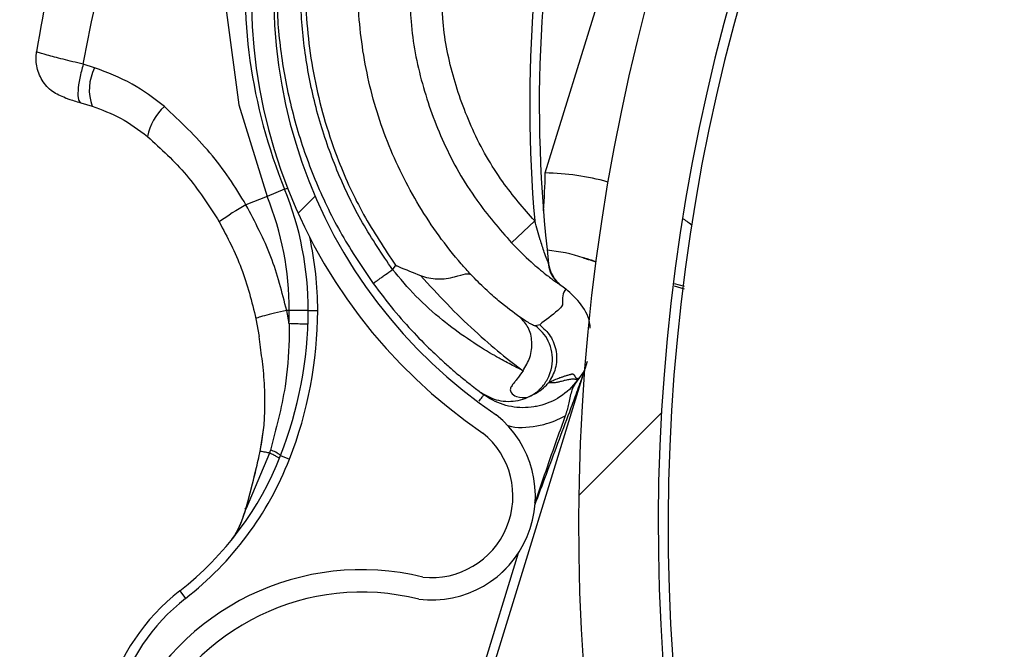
# Model space of a CAD drawing. Header units: inches. Extents: x 170 to 284, y 215 to 248.
# Tile 310 of 656: x 186.174 to 186.2799, y 244.3204 to 244.388. Entities that reach past the tile are written whole.
import ezdxf

# ---------------------------------------------------------------- set-up
doc = ezdxf.new("R2010")
doc.units = ezdxf.units.IN
doc.header["$LTSCALE"] = 0.25
doc.header["$MEASUREMENT"] = 0
doc.layers.add('ANNOTATIONS', color=1, linetype='Continuous')
doc.layers.add('LH BENCH MOUNT', color=7, linetype='Continuous')
doc.styles.add('ARIAL', font='arial.ttf', dxfattribs={"height": 0.09375})
doc.dimstyles.new('STANDARD$0', dxfattribs={"dimtxt": 0.09375, "dimasz": 0.09375, "dimexe": 0.03125, "dimexo": 0.046875, "dimgap": 0.09, "dimtad": 0, "dimtih": 1, "dimtoh": 1, "dimdec": 4, "dimzin": 0, "dimdsep": 46, "dimtxsty": 'ARIAL', "dimcen": 0.09, "dimadec": 0, "dimazin": 0, "dimtfac": 1, "dimtdec": 4, "dimtofl": 0, "dimtmove": 0, "dimatfit": 1, "dimfxl": 1, "dimtolj": 1, "dimtzin": 0, "dimarcsym": 0})
pattern_1 = [(45, (176.0930244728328, 238.0091787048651), (-0.03026527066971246, 0.03026527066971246), [])]

# ---------------------------------------------------------------- blocks, each defined once
blk = doc.blocks.new('*D112')
at = {"layer": 'ANNOTATIONS', "color": 0, "lineweight": -2, "transparency": 16777216}
for p, q in [((185.9644948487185, 245.1675370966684), (185.9644948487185, 245.9014140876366)), ((187.1992356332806, 244.1734105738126), (187.1992356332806, 245.9014140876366)), ((186.0582448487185, 245.8701640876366), (186.271591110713, 245.8701640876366)), ((187.1054856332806, 245.8701640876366), (186.892139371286, 245.8701640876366))]:
    blk.add_line(p, q, dxfattribs=at)
at = {"layer": 'ANNOTATIONS', "color": 0, "transparency": 16777216}
for points in [[(186.0582448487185, 245.8857890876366), (186.0582448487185, 245.8545390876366), (185.9644948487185, 245.8701640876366)], [(187.1054856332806, 245.8857890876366), (187.1054856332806, 245.8545390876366), (187.1992356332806, 245.8701640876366)]]:
    blk.add_solid(points, dxfattribs=at)
at = {"layer": 'defpoints', "color": 0, "transparency": 16777216}
for p in [(187.1992356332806, 245.8701640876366), (185.9644948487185, 245.1206620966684), (187.1992356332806, 244.1265355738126)]:
    blk.add_point(p, dxfattribs=at)
at = {"layer": 'ANNOTATIONS', "color": 0, "transparency": 16777216, "insert": (186.5818652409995, 245.8701640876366), "char_height": 0.09375, "attachment_point": 5, "style": 'ARIAL'}
blk.add_mtext('\\A1;DIM "A"', dxfattribs=at)

msp = doc.modelspace()

# ---------------------------------------------------------------- hatches: boundary and pattern name
at = {"layer": 'LH BENCH MOUNT'}
h = msp.add_hatch(dxfattribs=at)
h.set_pattern_fill('ANSI31', color=256, scale=0.34241245, angle=2.8e-322, style=0)
h.set_pattern_definition([(45, (176.1263761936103, 238.0091787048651), (-0.03026527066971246, 0.03026527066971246), [])])
edge = h.paths.add_edge_path(flags=0)
edge.add_arc((186.41301658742, 243.9014011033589), 0.021400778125, 89.9999999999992, 390.52248781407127, ccw=False)
edge.add_line((186.41301658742, 243.9228018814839), (186.485779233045, 243.9228018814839))
edge.add_arc((186.485779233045, 244.3336968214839), 0.4108949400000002, 270, 450.0000000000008)
edge.add_line((186.485779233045, 244.7445917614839), (186.00212164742, 244.7445917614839))
edge.add_arc((186.00212164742, 244.7488719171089), 0.004280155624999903, 180.0000000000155, 269.9999999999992, ccw=False)
edge.add_line((185.997841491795, 244.7488719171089), (185.997841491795, 244.7916734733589))
edge.add_arc((186.00212164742, 244.7916734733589), 0.004280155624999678, 360, 540, ccw=False)
edge.add_line((186.006401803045, 244.7916734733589), (186.006401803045, 244.7488719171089))
edge.add_line((186.006401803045, 244.7488719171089), (186.003169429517, 244.7488719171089))
edge.add_line((186.003169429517, 244.7488719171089), (186.003169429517, 244.7916734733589))
edge.add_arc((186.00212164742, 244.7916734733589), 0.001047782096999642, 360, 540.0000000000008)
edge.add_line((186.001073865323, 244.7916734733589), (186.001073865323, 244.7488719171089))
edge.add_arc((186.00212164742, 244.7488719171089), 0.001047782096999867, 180, 270)
edge.add_line((186.00212164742, 244.7478241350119), (186.485779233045, 244.7478241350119))
edge.add_arc((186.485779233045, 244.3336968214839), 0.4141273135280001, 269.9999999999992, 450, ccw=False)
edge.add_line((186.485779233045, 243.9195695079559), (186.41301658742, 243.9195695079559))
edge.add_arc((186.41301658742, 243.9014011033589), 0.018168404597, 450.0000000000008, 750.5224878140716)
edge.add_arc((186.4277648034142, 243.9100962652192), 0.001047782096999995, 390.5224878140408, 495.0000000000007)
edge.add_line((186.4270239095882, 243.9108371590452), (186.4183287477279, 243.9021419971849))
edge.add_line((186.4183287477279, 243.9021419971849), (186.4160431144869, 243.9044276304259))
edge.add_line((186.4160431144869, 243.9044276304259), (186.4247382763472, 243.9131227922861))
edge.add_arc((186.4277648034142, 243.9100962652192), 0.004280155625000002, 390.522487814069, 495.0000000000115, ccw=False)
h = msp.add_hatch(dxfattribs=at)
h.set_pattern_fill('ANSI31', color=256, scale=0.34241245, style=0)
h.set_pattern_definition(pattern_1)
edge = h.paths.add_edge_path(flags=0)
edge.add_line((186.4524275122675, 244.7403116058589), (186.1100150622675, 244.7403116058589))
edge.add_line((186.1100150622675, 244.7403116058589), (186.1100150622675, 244.7445917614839))
edge.add_line((186.1100150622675, 244.7445917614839), (186.4524275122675, 244.7445917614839))
edge.add_arc((186.4524275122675, 244.3336968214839), 0.4108949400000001, 269.9999999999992, 450, ccw=False)
edge.add_line((186.4524275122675, 243.9228018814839), (186.3796648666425, 243.9228018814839))
edge.add_line((186.3796648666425, 243.9228018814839), (186.3796648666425, 243.9270820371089))
edge.add_line((186.3796648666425, 243.9270820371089), (186.4524275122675, 243.9270820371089))
edge.add_arc((186.4524275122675, 244.3336968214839), 0.406614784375, 270, 450.0000000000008)
h = msp.add_hatch(dxfattribs=at)
h.set_pattern_fill('ANSI32', color=256, scale=0.34241245, angle=2.8e-322, style=0)
h.set_pattern_definition([(45, (176.0930244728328, 238.0091787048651), (-0.09079581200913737, 0.09079581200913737), []), (45, (176.1535550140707, 238.0091787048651), (-0.09079581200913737, 0.09079581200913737), [])])
edge = h.paths.add_edge_path(flags=0)
edge.add_arc((186.4524275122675, 244.3336968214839), 0.2182879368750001, 180, 540, ccw=False)
edge = h.paths.add_edge_path(flags=0)
edge.add_arc((186.4524275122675, 244.3336968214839), 0.2097276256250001, 180, 540, ccw=False)
h = msp.add_hatch(dxfattribs=at)
h.set_pattern_fill('ANSI31', color=256, scale=0.34241245, angle=2.8e-322, style=0)
h.set_pattern_definition(pattern_1)
edge = h.paths.add_edge_path(flags=0)
edge.add_arc((186.2041794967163, 244.3121942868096), 0.001712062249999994, 432.8696093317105, 455.0800296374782)
edge.add_line((186.20402789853, 244.31389962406), (186.2038141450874, 244.3163041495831))
edge.add_arc((186.2041794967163, 244.3121942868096), 0.004126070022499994, 432.8696093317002, 455.08002963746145, ccw=False)
edge.add_arc((186.2015572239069, 244.3036865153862), 0.01302879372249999, 384.3457767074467, 432.8696093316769, ccw=False)
edge.add_arc((186.196571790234, 244.3019266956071), 0.01830194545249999, 342.8696093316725, 382.9309823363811, ccw=False)
edge.add_arc((186.2028217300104, 244.3000003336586), 0.01176186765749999, 275.0104670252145, 342.86960933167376, ccw=False)
edge.add_arc((186.2015874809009, 244.3037846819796), 0.01566536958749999, 218.1266773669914, 278.30040914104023, ccw=False)
edge.add_arc((186.2089842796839, 244.3099967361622), 0.02532140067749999, 195.7238575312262, 218.8505426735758, ccw=False)
edge.add_arc((186.1993204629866, 244.3063107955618), 0.01504902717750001, 155.0253276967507, 192.1842589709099, ccw=False)
edge.add_arc((186.2108052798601, 244.3013735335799), 0.02754708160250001, 436.1781124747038, 515.802183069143, ccw=False)
edge.add_arc((186.2183269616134, 244.336820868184), 0.008748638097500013, 263.8282282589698, 410.8110415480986)
edge.add_arc((186.2556716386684, 244.3905583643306), 0.05672062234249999, 162.4402450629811, 235.8795090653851, ccw=False)
edge.add_arc((186.4073322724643, 244.3450674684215), 0.2150521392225, 506.2956368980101, 523.0756629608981, ccw=False)
edge.add_arc((186.2518501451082, 244.4475606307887), 0.02884824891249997, 448.028452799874, 504.2833661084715, ccw=False)
edge.add_arc((186.2513591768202, 244.5047904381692), 0.0284373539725, 272.9902032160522, 326.5886769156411)
edge.add_arc((186.2623995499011, 244.4970162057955), 0.01494630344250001, 328.1610501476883, 383.4168014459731)
edge.add_arc((186.2585927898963, 244.4962904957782), 0.0187470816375, 380.8274838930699, 414.3092253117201)
edge.add_arc((186.262141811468, 244.5002487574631), 0.0134739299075, 416.7471667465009, 455.1432550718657)
edge.add_arc((186.2617552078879, 244.5077132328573), 0.006011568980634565, 457.8521419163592, 478.5871829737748)
edge.add_arc((186.2689755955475, 244.4978916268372), 0.01816498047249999, 483.768869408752, 522.869609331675)
edge.add_arc((186.2620712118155, 244.5000197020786), 0.01094007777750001, 522.8696093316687, 612.8696093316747)
edge.add_arc((186.2593985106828, 244.4913483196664), 0.001866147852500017, 252.8696093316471, 268.5118557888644)
edge.add_line((186.2593500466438, 244.4894828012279), (186.2592873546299, 244.4870696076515))
edge.add_arc((186.2593985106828, 244.4913483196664), 0.004280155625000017, 252.8696093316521, 268.51185578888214, ccw=False)
edge.add_arc((186.2620712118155, 244.5000197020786), 0.01335408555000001, 162.8696093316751, 252.86960933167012, ccw=False)
edge.add_arc((186.2689755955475, 244.4978916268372), 0.020578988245, 483.4809676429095, 522.8696093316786, ccw=False)
edge.add_arc((186.2617552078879, 244.5077132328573), 0.008425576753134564, 457.44727651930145, 479.3693202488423, ccw=False)
edge.add_arc((186.262141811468, 244.5002487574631), 0.01588793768, 416.55991158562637, 455.3401900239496, ccw=False)
edge.add_arc((186.2585927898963, 244.4962904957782), 0.02116108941, 380.97414010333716, 414.44678106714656, ccw=False)
edge.add_arc((186.2623995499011, 244.4970162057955), 0.01736031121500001, 328.0498574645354, 383.2354626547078, ccw=False)
edge.add_arc((186.2513591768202, 244.5047904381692), 0.030851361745, 272.78776661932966, 326.6491469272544, ccw=False)
edge.add_arc((186.2518501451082, 244.4475606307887), 0.02643424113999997, 447.8113188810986, 504.1932224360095)
edge.add_arc((186.4073322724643, 244.3450674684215), 0.21263813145, 506.3072777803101, 523.0792988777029)
edge.add_arc((186.2556716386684, 244.3905583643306), 0.05430661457, 522.426235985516, 595.9841441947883)
edge.add_arc((186.2183269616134, 244.336820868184), 0.01116264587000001, 262.93064822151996, 411.39869652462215, ccw=False)
edge.add_arc((186.2108052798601, 244.3013735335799), 0.02513307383, 435.8410095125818, 515.8402671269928)
edge.add_arc((186.1993204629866, 244.3063107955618), 0.01263501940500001, 514.9526566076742, 551.8523061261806)
edge.add_arc((186.2089842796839, 244.3099967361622), 0.022907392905, 195.9139156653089, 218.8893245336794)
edge.add_arc((186.2015874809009, 244.3037846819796), 0.01325136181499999, 218.0618497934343, 278.6048591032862)
edge.add_arc((186.2028217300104, 244.3000003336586), 0.009347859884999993, 274.5921334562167, 342.8696093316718)
edge.add_arc((186.196571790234, 244.3019266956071), 0.01588793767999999, 342.8696093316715, 382.8217882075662)
edge.add_arc((186.2015572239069, 244.3036865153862), 0.01061478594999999, 384.5041106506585, 432.869609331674)

# ---------------------------------------------------------------- linework, layer by layer
for p, q in [((186.230551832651, 244.3715418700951), (186.2498213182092, 244.434060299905)), ((186.1820896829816, 244.3828385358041), (186.1808595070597, 244.3832249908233)), ((186.1806010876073, 244.3790875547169), (186.1818260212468, 244.3787100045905)), ((186.2025277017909, 244.3697970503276), (186.2006446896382, 244.3690293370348)), ((186.2025277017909, 244.3697970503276), (186.2028376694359, 244.3699234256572)), ((186.2006446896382, 244.3690293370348), (186.1983752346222, 244.3681040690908)), ((186.2294152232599, 244.3663852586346), (186.2269291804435, 244.3640335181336)), ((186.2144574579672, 244.361626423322), (186.2141273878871, 244.3611748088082)), ((186.2455362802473, 244.3593302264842), (186.244435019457, 244.3596297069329)), ((186.2321167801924, 244.3595633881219), (186.2324735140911, 244.3592996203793)), ((186.2324735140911, 244.3592996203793), (186.2327543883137, 244.3590835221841)), ((186.2444154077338, 244.3594158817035), (186.2454998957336, 244.3590819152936)), ((186.202999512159, 244.3553567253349), (186.2027502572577, 244.3567684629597)), ((186.2030280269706, 244.3567675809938), (186.2027502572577, 244.3567684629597)), ((186.20506151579, 244.3567611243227), (186.2030280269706, 244.3567675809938)), ((186.20506151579, 244.3567611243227), (186.2060887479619, 244.3567578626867)), ((186.1994506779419, 244.3558757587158), (186.199781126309, 244.3539898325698)), ((186.2299530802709, 244.3552417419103), (186.2295074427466, 244.3551048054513)), ((186.1998925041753, 244.3531286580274), (186.1997815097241, 244.3539898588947)), ((186.234830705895, 244.3504953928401), (186.235086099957, 244.351331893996)), ((186.2198257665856, 244.30181296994), (186.2346676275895, 244.3499662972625)), ((186.2341818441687, 244.3495090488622), (186.2340075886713, 244.3492706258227)), ((186.2235325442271, 244.3480250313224), (186.2236745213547, 244.3479192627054)), ((186.2237414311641, 244.3478699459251), (186.2239552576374, 244.3477124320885)), ((186.2002734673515, 244.3441915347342), (186.1998624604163, 244.3416194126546)), ((186.2009017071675, 244.3414496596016), (186.1983853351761, 244.3354925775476)), ((186.1998577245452, 244.34146149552), (186.199893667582, 244.3416254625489)), ((186.2020984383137, 244.3411845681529), (186.2030551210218, 244.3408104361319)), ((186.2276478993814, 244.3306788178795), (186.219507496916, 244.3042678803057)), ((186.1912545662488, 244.326645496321), (186.191885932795, 244.3258351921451))]:
    msp.add_line(p, q, dxfattribs=at)
at = {"layer": 'LH BENCH MOUNT', "flags": 128}
for points in [[(186.1968376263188, 244.3998456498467), (186.1966728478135, 244.3990626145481), (186.1962809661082, 244.3887663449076), (186.1975927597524, 244.3788560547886), (186.2006446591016, 244.3690294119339), (186.2006446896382, 244.3690293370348), (186.2006446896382, 244.3690293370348)], [(186.1998252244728, 244.3414578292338), (186.1998143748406, 244.3414616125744), (186.1998077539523, 244.3414644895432), (186.1998054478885, 244.3414664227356), (186.1998074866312, 244.3414673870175), (186.1998138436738, 244.341467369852), (186.1998244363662, 244.3414663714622), (186.1998391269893, 244.3414644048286), (186.1998577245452, 244.34146149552)], [(186.1983330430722, 244.3354368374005), (186.1983087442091, 244.3354522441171), (186.1982930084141, 244.3354658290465), (186.1982862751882, 244.3354772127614), (186.1982887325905, 244.3354860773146), (186.1983003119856, 244.3354921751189), (186.198320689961, 244.3354953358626), (186.1983492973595, 244.3354954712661), (186.1983853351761, 244.3354925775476)]]:
    msp.add_lwpolyline(points, dxfattribs=at)
at = {"layer": 'LH BENCH MOUNT'}
for centre, radius, start, end in [((186.4524275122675, 244.3336968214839), 0.218287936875, 358.7109930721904, 270.0000000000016), ((186.4524275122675, 244.3336968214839), 0.2097276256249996, 358.6583711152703, 270.0000000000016), ((186.4524275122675, 244.3336968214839), 0.20865758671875, 358.6514896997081, 270), ((186.3754347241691, 244.3788732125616), 0.1465525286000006, 148.2102277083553, 184.8881843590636), ((186.3754347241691, 244.3788732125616), 0.1455252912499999, 148.2240339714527, 186.7401596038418), ((186.2556716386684, 244.3905583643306), 0.05672062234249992, 162.4402450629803, 235.8795090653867), ((186.2556716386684, 244.3905583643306), 0.05430661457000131, 162.4262359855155, 235.9841441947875), ((186.2561129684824, 244.3916440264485), 0.05786770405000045, 173.7715006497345, 202.1809632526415), ((186.1868114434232, 244.3804643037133), 0.005285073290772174, 153.3054818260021, 199.3862449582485), ((186.1937640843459, 244.3741946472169), 0.006116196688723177, 132.8655740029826, 167.9731871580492), ((186.1719575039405, 244.3723129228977), 0.05859940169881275, 355.2621459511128, 359.2460785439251), ((186.2302722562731, 244.3458624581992), 0.02568093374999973, 74.1728264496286, 89.3762351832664), ((186.1708204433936, 244.3568698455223), 0.03424124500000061, 359.8180768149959, 22.1809632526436), ((186.209288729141, 244.34778840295), 0.02306145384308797, 118.2445140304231, 126.7082224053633), ((186.1708204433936, 244.3568698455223), 0.0322077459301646, 359.8180768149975, 22.1809632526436), ((186.2302722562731, 244.3458624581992), 0.0256809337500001, 51.44827112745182, 54.15806505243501), ((186.1708204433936, 244.3568698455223), 0.03526848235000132, 359.8180768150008, 12.70827030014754), ((186.2292044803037, 244.3461915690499), 0.01712062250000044, 71.48010638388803, 84.81620946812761), ((186.2343156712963, 244.3621952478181), 0.003424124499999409, 186.7401596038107, 233.4920208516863), ((186.23480571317, 244.3629125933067), 0.0005136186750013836, 251.4801063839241, 252.8838648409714), ((186.1619177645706, 244.3568981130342), 0.04314396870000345, 338.6409130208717, 359.8180768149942), ((186.1619177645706, 244.3568981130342), 0.04111046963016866, 357.8501057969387, 359.8180768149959), ((186.1619177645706, 244.3568981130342), 0.04417120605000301, 338.6409130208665, 359.8180768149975), ((186.2183269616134, 244.336820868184), 0.01116264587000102, 262.9306482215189, 51.39869652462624), ((186.2183269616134, 244.336820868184), 0.008748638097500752, 263.8282282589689, 50.81104154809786), ((186.1999164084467, 244.338446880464), 0.003500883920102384, 51.44396715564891, 71.91222736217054), ((186.1702090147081, 244.353655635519), 0.03424124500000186, 307.924733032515, 338.6409130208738), ((186.1702090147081, 244.353655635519), 0.03526848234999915, 307.9247330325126, 338.6409130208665), ((186.2108052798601, 244.3013735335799), 0.02754708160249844, 76.17811247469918, 155.8021830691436), ((186.2051446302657, 244.3088188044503), 0.02259922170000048, 127.9247330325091, 199.3944309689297), ((186.2051446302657, 244.3088188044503), 0.02157198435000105, 127.9247330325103, 199.3944309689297), ((186.2108052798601, 244.3013735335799), 0.02513307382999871, 75.84100951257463, 155.8402671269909)]:
    msp.add_arc(centre, radius, start, end, dxfattribs=at)
for points, knots in [([(186.1758721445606, 244.3845659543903), (186.1767331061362, 244.3893845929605), (186.1784920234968, 244.399228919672), (186.1812563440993, 244.4088454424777), (186.1826675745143, 244.4137548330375)], [0, 0, 0, 0, 0.4894838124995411, 1, 1, 1, 1]), ([(186.1808646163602, 244.383224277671), (186.1818340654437, 244.3880950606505), (186.1837711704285, 244.3978276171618), (186.1865465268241, 244.4073748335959), (186.1879329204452, 244.412144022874)], [0, 0, 0, 0, 0.500462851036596, 1, 1, 1, 1]), ([(186.2074258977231, 244.4079447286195), (186.2066103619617, 244.4050177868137), (186.2049522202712, 244.3990667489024), (186.2045519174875, 244.3899952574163), (186.205600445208, 244.3811263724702), (186.2078812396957, 244.3735378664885), (186.2108908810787, 244.3669755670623), (186.2132624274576, 244.3634187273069), (186.2144574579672, 244.361626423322)], [0, 0, 0, 0, 0.1870908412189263, 0.3803918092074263, 0.5558755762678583, 0.7364481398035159, 0.8671952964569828, 1, 1, 1, 1]), ([(186.2141273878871, 244.3611748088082), (186.2130170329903, 244.3628162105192), (186.2107945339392, 244.3661016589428), (186.2082046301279, 244.3714755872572), (186.2061960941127, 244.3770923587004), (186.2048643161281, 244.3829171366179), (186.2041924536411, 244.3888537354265), (186.2042297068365, 244.394823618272), (186.2049002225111, 244.4007517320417), (186.2059299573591, 244.4045827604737), (186.2064432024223, 244.4064922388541)], [0, 0, 0, 0, 0.1247413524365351, 0.2496837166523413, 0.3746881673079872, 0.499985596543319, 0.6253465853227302, 0.7503062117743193, 0.8755465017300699, 1, 1, 1, 1]), ([(186.2225503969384, 244.3606305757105), (186.2222056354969, 244.3610117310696), (186.2201393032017, 244.363296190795), (186.2168256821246, 244.3679082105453), (186.2133809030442, 244.374831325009), (186.2111797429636, 244.3822485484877), (186.2102029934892, 244.3901110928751), (186.2106498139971, 244.3982137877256), (186.2119237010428, 244.4036057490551), (186.2128013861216, 244.4062149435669), (186.2128013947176, 244.4062149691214)], [0, 0, 0, 0, 0.03155846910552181, 0.1891461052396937, 0.3467338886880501, 0.5043277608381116, 0.6619226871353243, 0.8309600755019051, 0.9999983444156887, 1, 1, 1, 1]), ([(186.2017723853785, 244.3949795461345), (186.2017128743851, 244.3928911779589), (186.2015938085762, 244.388712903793), (186.2023361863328, 244.3824735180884), (186.2037284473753, 244.3763580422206), (186.2058389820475, 244.370461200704), (186.2085597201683, 244.3648280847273), (186.2108871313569, 244.3613851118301), (186.2120487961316, 244.3596666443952)], [0, 0, 0, 0, 0.1669692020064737, 0.3340613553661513, 0.5010874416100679, 0.6678519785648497, 0.8342172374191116, 1, 1, 1, 1]), ([(186.2160595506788, 244.3936784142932), (186.2160148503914, 244.3917173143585), (186.2159186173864, 244.3874953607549), (186.217173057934, 244.3810948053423), (186.2195137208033, 244.3746086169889), (186.2227840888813, 244.3688150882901), (186.2256328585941, 244.3655288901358), (186.2269291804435, 244.3640335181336)], [0, 0, 0, 0, 0.1810254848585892, 0.3897206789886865, 0.598415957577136, 0.8172607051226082, 1, 1, 1, 1]), ([(186.2294152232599, 244.3663852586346), (186.2282293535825, 244.3677533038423), (186.2256233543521, 244.3707596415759), (186.222630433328, 244.3760596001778), (186.2204932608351, 244.381993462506), (186.219364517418, 244.3876805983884), (186.2194425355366, 244.391373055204), (186.219476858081, 244.3929974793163)], [0, 0, 0, 0, 0.1859244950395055, 0.4085770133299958, 0.6208996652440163, 0.8332222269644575, 1, 1, 1, 1]), ([(186.1789545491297, 244.3795950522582), (186.178476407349, 244.3797973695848), (186.1774874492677, 244.380215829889), (186.1763897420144, 244.3814647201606), (186.1757557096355, 244.3829959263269), (186.1758201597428, 244.3840594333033), (186.1758513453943, 244.384574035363)], [0, 0, 0, 0, 0.2415860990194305, 0.4996813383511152, 0.7579094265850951, 1, 1, 1, 1]), ([(186.180864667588, 244.3832245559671), (186.1801118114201, 244.3834086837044), (186.1785966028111, 244.3837792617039), (186.1769046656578, 244.3842249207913), (186.1759307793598, 244.3845063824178), (186.1759464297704, 244.3845379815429), (186.1759525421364, 244.3845503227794)], [0, 0, 0, 0, 0.2719162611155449, 0.547262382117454, 0.8231804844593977, 1, 1, 1, 1]), ([(186.180864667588, 244.3832245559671), (186.1807329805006, 244.3827197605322), (186.1804600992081, 244.3816737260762), (186.1802826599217, 244.3803217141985), (186.1803123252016, 244.3793534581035), (186.1805071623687, 244.3791740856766), (186.1806011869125, 244.379087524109)], [0, 0, 0, 0, 0.2412900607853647, 0.4999999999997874, 0.7587099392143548, 1, 1, 1, 1]), ([(186.1896033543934, 244.3786775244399), (186.1884739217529, 244.379546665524), (186.1861685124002, 244.3813207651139), (186.1834674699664, 244.382325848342), (186.1820896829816, 244.3828385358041)], [0, 0, 0, 0, 0.4899054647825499, 1, 1, 1, 1]), ([(186.1789548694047, 244.3795949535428), (186.1789538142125, 244.3795952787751), (186.1788711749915, 244.3796207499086), (186.1789671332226, 244.379591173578), (186.1792747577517, 244.3794963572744), (186.1798541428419, 244.3793177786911), (186.1803530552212, 244.3791640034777), (186.1806011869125, 244.379087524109)], [0, 0, 0, 0, 0.00323000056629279, 0.2529631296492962, 0.5032304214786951, 0.7529340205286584, 0.9999999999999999, 0.9999999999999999, 0.9999999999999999, 0.9999999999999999]), ([(186.1818260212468, 244.3787100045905), (186.1828716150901, 244.378331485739), (186.1850043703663, 244.3775594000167), (186.1868442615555, 244.3761748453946), (186.1877821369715, 244.3754690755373)], [0, 0, 0, 0, 0.4902549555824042, 1, 1, 1, 1]), ([(186.1983752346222, 244.3681040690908), (186.1983752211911, 244.368104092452), (186.1972435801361, 244.3700723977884), (186.1946390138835, 244.3739313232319), (186.1913003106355, 244.3770781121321), (186.1896033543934, 244.3786775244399)], [0, 0, 0, 0, 5.836249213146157e-06, 0.4917349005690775, 1, 1, 1, 1]), ([(186.1877821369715, 244.3754690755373), (186.1892382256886, 244.3741389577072), (186.1922012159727, 244.3714323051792), (186.1943905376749, 244.3680146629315), (186.1955039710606, 244.3662765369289)], [0, 0, 0, 0, 0.4914254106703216, 1, 1, 1, 1]), ([(186.2027502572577, 244.3567684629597), (186.2022569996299, 244.3587197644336), (186.2012575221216, 244.3626736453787), (186.1993442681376, 244.3662783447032), (186.1983752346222, 244.3681040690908)], [0, 0, 0, 0, 0.4935154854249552, 1, 1, 1, 1]), ([(186.1955039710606, 244.3662765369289), (186.196361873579, 244.3646446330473), (186.1981004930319, 244.3613374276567), (186.1989966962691, 244.3577121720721), (186.1994506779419, 244.3558757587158)], [0, 0, 0, 0, 0.4934389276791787, 1, 1, 1, 1]), ([(186.2308644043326, 244.3619300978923), (186.2308621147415, 244.3619355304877), (186.2308212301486, 244.3620325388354), (186.2306799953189, 244.3623953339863), (186.2303863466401, 244.3632073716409), (186.2299285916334, 244.3645804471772), (186.2296066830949, 244.3657121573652), (186.2294152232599, 244.3663852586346)], [0, 0, 0, 0, 0.005253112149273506, 0.09380336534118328, 0.2660256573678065, 0.5634579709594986, 0.9999999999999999, 0.9999999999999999, 0.9999999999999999, 0.9999999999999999]), ([(186.2269291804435, 244.3640335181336), (186.2276284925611, 244.3633280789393), (186.2288583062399, 244.3620874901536), (186.2305105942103, 244.3607156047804), (186.2315718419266, 244.3599221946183), (186.2319816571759, 244.3596484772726), (186.2320999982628, 244.3595759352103), (186.2321000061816, 244.3595759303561)], [0, 0, 0, 0, 0.3699466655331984, 0.6505899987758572, 0.8492685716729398, 0.9999899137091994, 1, 1, 1, 1]), ([(186.2308644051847, 244.3619300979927), (186.2309192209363, 244.3615825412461), (186.2310146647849, 244.3609773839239), (186.2314592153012, 244.3601639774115), (186.2318730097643, 244.3597844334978), (186.2321001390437, 244.3595761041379)], [0, 0, 0, 0, 0.3783552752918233, 0.6587829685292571, 1, 1, 1, 1]), ([(186.230915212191, 244.3617933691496), (186.230913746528, 244.3617973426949), (186.2309104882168, 244.3618061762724), (186.2308943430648, 244.3618501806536), (186.2308854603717, 244.3618743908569)], [0, 0, 0, 0, 0.4498228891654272, 0.9999999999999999, 0.9999999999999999, 0.9999999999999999, 0.9999999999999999]), ([(186.2360149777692, 244.3620107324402), (186.2358501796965, 244.3620600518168), (186.2355642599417, 244.3621456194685), (186.2352060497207, 244.3622539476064), (186.2349650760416, 244.3623271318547), (186.2347991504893, 244.3623776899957), (186.2346953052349, 244.3624094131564), (186.2346481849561, 244.362423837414), (186.2346442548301, 244.3624250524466), (186.2346425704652, 244.3624255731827)], [0, 0, 0, 0, 0.3254680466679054, 0.5646773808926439, 0.7187998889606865, 0.8200788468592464, 0.9236577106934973, 0.9672813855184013, 1, 1, 1, 1]), ([(186.2346545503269, 244.3624217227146), (186.2346560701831, 244.3624212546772), (186.234659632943, 244.3624201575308), (186.2347078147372, 244.3624053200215), (186.234813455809, 244.362372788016), (186.234981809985, 244.3623209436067), (186.2352272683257, 244.3622453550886), (186.2355801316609, 244.3621366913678), (186.2358587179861, 244.3620509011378), (186.236014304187, 244.3620029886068)], [0, 0, 0, 0, 0.03189143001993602, 0.07475806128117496, 0.1789066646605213, 0.2823646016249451, 0.4408509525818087, 0.68772381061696, 1, 1, 1, 1]), ([(186.2120487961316, 244.3596666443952), (186.2120765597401, 244.3596867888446), (186.2121192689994, 244.359717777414), (186.2123784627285, 244.359905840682), (186.2126467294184, 244.3601004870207), (186.2129797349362, 244.3603421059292), (186.2134636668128, 244.360693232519), (186.2138659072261, 244.3609850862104), (186.2141273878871, 244.3611748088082)], [0, 0, 0, 0, 0.2394567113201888, 0.3683605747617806, 0.5000000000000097, 0.6316394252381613, 0.7605432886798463, 0.9999999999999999, 0.9999999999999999, 0.9999999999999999, 0.9999999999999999]), ([(186.2281626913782, 244.3502953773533), (186.2278558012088, 244.3504497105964), (186.2271227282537, 244.3508183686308), (186.226089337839, 244.3513756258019), (186.225271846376, 244.3518304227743), (186.2241511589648, 244.3524667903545), (186.2222777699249, 244.3536291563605), (186.219436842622, 244.3557147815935), (186.2166345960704, 244.3582027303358), (186.2149513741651, 244.3601980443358), (186.2141273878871, 244.3611748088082)], [0, 0, 0, 0, 0.08980644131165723, 0.2145219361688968, 0.2531624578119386, 0.2759662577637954, 0.4628905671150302, 0.6373953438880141, 0.8224944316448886, 1, 1, 1, 1]), ([(186.2144574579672, 244.361626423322), (186.2144680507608, 244.361621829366), (186.2145736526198, 244.3615760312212), (186.215462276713, 244.3611931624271), (186.2163459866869, 244.3608387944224), (186.2171339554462, 244.3605228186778)], [0, 0, 0, 0, 0.01193493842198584, 0.1189819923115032, 1, 1, 1, 1]), ([(186.217139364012, 244.360537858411), (186.2174324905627, 244.3604385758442), (186.2180342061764, 244.3602347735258), (186.2189908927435, 244.3601347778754), (186.2199601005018, 244.3601822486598), (186.2210798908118, 244.360444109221), (186.2220806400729, 244.360782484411), (186.2223963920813, 244.3606810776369), (186.2225512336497, 244.3606313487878)], [0, 0, 0, 0, 0.1136768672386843, 0.2333502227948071, 0.3620694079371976, 0.5019163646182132, 0.7557448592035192, 1, 1, 1, 1]), ([(186.2120487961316, 244.3596666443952), (186.2127784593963, 244.3587015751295), (186.2142197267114, 244.3567953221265), (186.216435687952, 244.3543294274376), (186.2181439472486, 244.3525973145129), (186.2189781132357, 244.3518435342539), (186.219226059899, 244.351619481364)], [0, 0, 0, 0, 0.3013203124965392, 0.5951829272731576, 0.8796725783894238, 1, 1, 1, 1]), ([(186.2171398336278, 244.3605375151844), (186.2180916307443, 244.3594886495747), (186.2200465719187, 244.3573343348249), (186.2230243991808, 244.3544981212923), (186.2259090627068, 244.3519786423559), (186.2273994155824, 244.350867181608), (186.228164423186, 244.3502966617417)], [0, 0, 0, 0, 0.2305257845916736, 0.4734878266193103, 0.7297379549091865, 1, 1, 1, 1]), ([(186.2278270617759, 244.3560490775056), (186.227114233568, 244.3565699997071), (186.2260325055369, 244.3573605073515), (186.2241226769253, 244.3590381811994), (186.2230767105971, 244.3600986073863), (186.2225512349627, 244.360631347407)], [0, 0, 0, 0, 0.4901989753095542, 0.7438846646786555, 1, 1, 1, 1]), ([(186.2327598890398, 244.3590903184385), (186.2326142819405, 244.3588688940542), (186.2323229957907, 244.3584259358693), (186.2325294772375, 244.3572918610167), (186.2314928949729, 244.3564103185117), (186.2306129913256, 244.35574255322), (186.2299530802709, 244.3552417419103)], [0, 0, 0, 0, 0.1666800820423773, 0.3334425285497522, 0.5000945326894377, 0.9999999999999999, 0.9999999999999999, 0.9999999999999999, 0.9999999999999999]), ([(186.2353926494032, 244.3548561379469), (186.2353874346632, 244.3549618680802), (186.2353428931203, 244.355864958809), (186.2345292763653, 244.3574818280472), (186.2333498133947, 244.3585540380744), (186.2327598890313, 244.3590903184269)], [0, 0, 0, 0, 0.06215861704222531, 0.5309259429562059, 0.9999999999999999, 0.9999999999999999, 0.9999999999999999, 0.9999999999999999]), ([(186.2027502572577, 244.3567684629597), (186.2023035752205, 244.3566694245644), (186.2013841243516, 244.3564655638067), (186.2002983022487, 244.3561910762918), (186.1995722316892, 244.3559753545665), (186.1994904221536, 244.3559083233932), (186.1994506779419, 244.3558757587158)], [0, 0, 0, 0, 0.2429069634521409, 0.4999999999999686, 0.7570930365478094, 1, 1, 1, 1]), ([(186.2281629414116, 244.3502937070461), (186.2284407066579, 244.3507626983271), (186.2290177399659, 244.3517369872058), (186.2292040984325, 244.3534191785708), (186.2288299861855, 244.3549869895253), (186.2281537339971, 244.3557033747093), (186.2278280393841, 244.3560483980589)], [0, 0, 0, 0, 0.2405618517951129, 0.4997464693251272, 0.7590693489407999, 1, 1, 1, 1]), ([(186.2295074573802, 244.3551047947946), (186.2293853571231, 244.3551348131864), (186.2291413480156, 244.3551948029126), (186.2282696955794, 244.3557611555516), (186.2278342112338, 244.3560441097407)], [0, 0, 0, 0, 0.5003922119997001, 1, 1, 1, 1]), ([(186.2029993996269, 244.3553575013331), (186.2029994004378, 244.3553574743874), (186.2030167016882, 244.3547825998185), (186.2030244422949, 244.35252113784), (186.2026399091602, 244.3479226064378), (186.2016043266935, 244.3440323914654), (186.2010033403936, 244.3417747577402)], [0, 0, 0, 0, 5.869764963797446e-06, 0.125228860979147, 0.4923383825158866, 1, 1, 1, 1]), ([(186.2286753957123, 244.3474393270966), (186.2289779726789, 244.3475978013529), (186.2296162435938, 244.3479320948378), (186.2304238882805, 244.3487401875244), (186.2310470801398, 244.3497906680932), (186.2313629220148, 244.3510242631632), (186.2313191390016, 244.3522970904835), (186.2309359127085, 244.3534573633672), (186.2303205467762, 244.3544206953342), (186.2297689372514, 244.3548847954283), (186.2295074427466, 244.3551048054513)], [0, 0, 0, 0, 0.1098512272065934, 0.2317256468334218, 0.3631776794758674, 0.4999999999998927, 0.6368223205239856, 0.7682743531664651, 0.8901487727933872, 1, 1, 1, 1]), ([(186.2299530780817, 244.3552417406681), (186.2303695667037, 244.3548634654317), (186.2310102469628, 244.3542815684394), (186.2315190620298, 244.3532228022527), (186.2317559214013, 244.3523390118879), (186.231799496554, 244.3514251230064), (186.2316373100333, 244.3502618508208), (186.2312042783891, 244.3495127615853), (186.2309227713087, 244.3490257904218)], [0, 0, 0, 0, 0.2394514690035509, 0.3683457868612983, 0.4999761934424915, 0.6316105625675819, 0.7605158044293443, 0.9999999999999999, 0.9999999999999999, 0.9999999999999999, 0.9999999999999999]), ([(186.1998936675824, 244.3416254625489), (186.2000205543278, 244.3423131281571), (186.2002713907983, 244.343672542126), (186.2004163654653, 244.3457544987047), (186.2004217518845, 244.3480996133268), (186.2002484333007, 244.3505928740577), (186.200006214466, 244.3523185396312), (186.1998925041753, 244.3531286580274)], [0, 0, 0, 0, 0.1754155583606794, 0.346770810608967, 0.5287700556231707, 0.7787798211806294, 0.9999999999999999, 0.9999999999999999, 0.9999999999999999, 0.9999999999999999]), ([(186.219226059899, 244.351619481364), (186.2195661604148, 244.3513043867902), (186.2204976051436, 244.3504414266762), (186.2216936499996, 244.3494562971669), (186.2227468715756, 244.3486176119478), (186.2233843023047, 244.348135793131), (186.2234834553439, 244.3480617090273), (186.2235325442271, 244.3480250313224)], [0, 0, 0, 0, 0.1282528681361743, 0.3512504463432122, 0.5733912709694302, 0.7887937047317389, 1, 1, 1, 1]), ([(186.2281612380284, 244.3502924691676), (186.2279392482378, 244.3499733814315), (186.2276297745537, 244.3495285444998), (186.2272132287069, 244.3490318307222), (186.2269286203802, 244.348666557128), (186.2267380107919, 244.3482601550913), (186.2269071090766, 244.3478297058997), (186.2276767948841, 244.3473411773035), (186.2282762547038, 244.3474000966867), (186.2286753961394, 244.3474393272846)], [0, 0, 0, 0, 0.1001269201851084, 0.1395859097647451, 0.1897135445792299, 0.2582342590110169, 0.3697357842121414, 0.5803479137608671, 1, 1, 1, 1]), ([(186.2348242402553, 244.3504744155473), (186.2347915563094, 244.3504172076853), (186.2346351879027, 244.3501435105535), (186.2344029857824, 244.3497854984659), (186.234196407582, 244.3495150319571), (186.2341963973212, 244.349515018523)], [0, 0, 0, 0, 0.2090106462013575, 0.9999607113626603, 1, 1, 1, 1]), ([(186.2346676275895, 244.3499662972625), (186.2346691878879, 244.3499713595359), (186.2346785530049, 244.3500017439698), (186.2347075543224, 244.3500958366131), (186.2347285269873, 244.3501638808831), (186.2347436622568, 244.3502129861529)], [0, 0, 0, 0, 0.05271003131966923, 0.3163725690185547, 1, 1, 1, 1]), ([(186.2340075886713, 244.3492706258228), (186.2340075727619, 244.3492706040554), (186.2334978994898, 244.348573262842), (186.2322569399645, 244.3473949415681), (186.2305052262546, 244.3466400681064), (186.2287300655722, 244.3462839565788), (186.2268813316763, 244.3463050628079), (186.2250785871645, 244.3469653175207), (186.2241742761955, 244.3475521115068), (186.223955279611, 244.3477124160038), (186.2239552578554, 244.3477124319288)], [0, 0, 0, 0, 7.189415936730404e-06, 0.2303203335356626, 0.444896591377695, 0.4983905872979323, 0.713008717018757, 0.927629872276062, 0.9999928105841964, 1, 1, 1, 1]), ([(186.2294364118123, 244.3358603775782), (186.2302624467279, 244.3380765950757), (186.231509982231, 244.341423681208), (186.2329859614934, 244.3453818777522), (186.2337643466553, 244.3474547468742), (186.2341824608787, 244.3485820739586), (186.2344019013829, 244.3492026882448), (186.2345212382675, 244.3495458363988), (186.234586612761, 244.349735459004), (186.234622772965, 244.3498405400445), (186.2346443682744, 244.349903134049), (186.2346569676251, 244.3499394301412), (186.2346647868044, 244.3499615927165), (186.2346685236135, 244.3499719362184), (186.2346704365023, 244.3499768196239), (186.2346708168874, 244.3499772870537), (186.2346700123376, 244.3499741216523), (186.234668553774, 244.3499693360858), (186.2346676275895, 244.3499662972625)], [0, 0, 0, 0, 0.4681368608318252, 0.7070129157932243, 0.8371325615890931, 0.9079072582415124, 0.9470740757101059, 0.9687898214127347, 0.9808770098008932, 0.987667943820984, 0.9915546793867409, 0.9947708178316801, 0.9959953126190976, 0.9972287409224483, 0.9978484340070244, 0.9984730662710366, 0.9990304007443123, 1, 1, 1, 1]), ([(186.2309212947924, 244.349023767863), (186.2310502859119, 244.3490878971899), (186.2313238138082, 244.349223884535), (186.2317251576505, 244.3493952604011), (186.232046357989, 244.3495193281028), (186.2322848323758, 244.3496045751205), (186.2324358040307, 244.3496564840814), (186.2325892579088, 244.3497071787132), (186.2327451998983, 244.3497566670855), (186.232911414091, 244.3498073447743), (186.2330816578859, 244.3498569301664), (186.2332348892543, 244.3499006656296), (186.2333475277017, 244.3499299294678), (186.2334276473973, 244.3499500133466), (186.2334923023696, 244.3499509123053), (186.2335547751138, 244.3499327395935), (186.2336147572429, 244.3498918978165), (186.2336713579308, 244.3498255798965), (186.2337201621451, 244.3497325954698), (186.233768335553, 244.3496495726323), (186.2338064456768, 244.3495851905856), (186.233832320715, 244.349545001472), (186.2338554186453, 244.3495113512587), (186.2338906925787, 244.3494873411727), (186.2339418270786, 244.3494689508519), (186.2340100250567, 244.3494659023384), (186.2340888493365, 244.3494776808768), (186.2341513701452, 244.3494992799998), (186.234182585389, 244.3495100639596)], [0, 0, 0, 0, 0.08480730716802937, 0.1798353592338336, 0.2850849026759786, 0.3228266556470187, 0.3617275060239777, 0.4017874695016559, 0.4430065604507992, 0.485384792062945, 0.5351510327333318, 0.5813528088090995, 0.6105805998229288, 0.6293562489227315, 0.6489120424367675, 0.6766412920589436, 0.7075477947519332, 0.7416323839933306, 0.7850907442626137, 0.8280699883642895, 0.8539878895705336, 0.872996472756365, 0.885095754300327, 0.9032140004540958, 0.9275168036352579, 0.9517481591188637, 0.9759089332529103, 1, 1, 1, 1]), ([(186.2340073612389, 244.349270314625), (186.233960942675, 244.3492939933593), (186.2338660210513, 244.3493424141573), (186.2336914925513, 244.349376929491), (186.2334936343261, 244.3493863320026), (186.2332768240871, 244.3493687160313), (186.2330511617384, 244.3493324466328), (186.2328221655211, 244.3492846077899), (186.2325653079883, 244.3492228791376), (186.2323148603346, 244.34915977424), (186.2320912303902, 244.3491051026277), (186.231903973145, 244.3490615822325), (186.2317277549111, 244.349025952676), (186.231546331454, 244.3489964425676), (186.2313716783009, 244.3489779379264), (186.2312061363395, 244.3489749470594), (186.2310527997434, 244.3489876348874), (186.230964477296, 244.3490119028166), (186.2309212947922, 244.3490237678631)], [0, 0, 0, 0, 0.0657809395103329, 0.1345158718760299, 0.2062058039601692, 0.27713025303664, 0.3450539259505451, 0.411816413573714, 0.4774590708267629, 0.5636721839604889, 0.622780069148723, 0.6670965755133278, 0.724168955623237, 0.7778304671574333, 0.8321346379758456, 0.8905164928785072, 0.9464714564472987, 1, 1, 1, 1]), ([(186.2338684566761, 244.3490765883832), (186.2337309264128, 244.3488491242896), (186.233377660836, 244.3482648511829), (186.2331565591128, 244.3471464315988), (186.2329223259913, 244.3460620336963), (186.2327374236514, 244.3455377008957), (186.2327023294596, 244.3454381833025)], [0, 0, 0, 0, 0.2412678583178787, 0.619729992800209, 0.9278253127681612, 1, 1, 1, 1]), ([(186.2341963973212, 244.349515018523), (186.2341963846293, 244.3495150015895), (186.234089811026, 244.3493728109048), (186.2339791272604, 244.3492246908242), (186.2338684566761, 244.3490765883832)], [0, 0, 0, 0, 0.0001190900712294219, 1, 1, 1, 1]), ([(186.2338684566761, 244.3490765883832), (186.233909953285, 244.3491347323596), (186.2340034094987, 244.3492656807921), (186.2341180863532, 244.349422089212), (186.234181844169, 244.3495090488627)], [0, 0, 0, 0, 0.4440219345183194, 1, 1, 1, 1]), ([(186.2235325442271, 244.3480250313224), (186.224094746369, 244.3476917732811), (186.2249598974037, 244.3471789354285), (186.2263113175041, 244.3469786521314), (186.227372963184, 244.347024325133), (186.2281652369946, 244.3472256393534), (186.2285841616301, 244.3474011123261), (186.2286753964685, 244.3474393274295)], [0, 0, 0, 0, 0.3580314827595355, 0.5509607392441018, 0.7480445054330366, 0.9451282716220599, 1, 1, 1, 1]), ([(186.2286753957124, 244.3474393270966), (186.2291342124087, 244.3476600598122), (186.2299213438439, 244.3480387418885), (186.230532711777, 244.3486037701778), (186.2308038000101, 244.3488941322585), (186.2308772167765, 244.3489774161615), (186.2308962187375, 244.3489987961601), (186.2309025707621, 244.3490059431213)], [0, 0, 0, 0, 0.5022803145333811, 0.8616962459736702, 0.9584272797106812, 0.9861029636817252, 1, 1, 1, 1]), ([(186.2234649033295, 244.3470425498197), (186.2235112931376, 244.3471059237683), (186.2236930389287, 244.3473542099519), (186.223896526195, 244.3476321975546), (186.2239356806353, 244.3476856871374), (186.2239552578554, 244.3477124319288)], [0, 0, 0, 0, 0.1462931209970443, 0.5731465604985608, 1, 1, 1, 1]), ([(186.2236745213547, 244.3479192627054), (186.2237308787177, 244.3478772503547), (186.2239002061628, 244.3477510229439), (186.22376711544, 244.3478512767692), (186.2236073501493, 244.3479687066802), (186.2237229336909, 244.3478835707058), (186.2237414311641, 244.3478699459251)], [0, 0, 0, 0, 0.1877582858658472, 0.5641255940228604, 0.9302446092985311, 0.9999999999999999, 0.9999999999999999, 0.9999999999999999, 0.9999999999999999]), ([(186.2264076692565, 244.3444677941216), (186.2264504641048, 244.3444518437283), (186.2274635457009, 244.3440742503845), (186.2288828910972, 244.3442382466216), (186.2309589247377, 244.3446213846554), (186.2319484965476, 244.3450850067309), (186.2327023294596, 244.3454381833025)], [0, 0, 0, 0, 0.0210988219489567, 0.4994719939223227, 0.6187093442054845, 1, 1, 1, 1]), ([(186.2327023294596, 244.3454381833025), (186.2324032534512, 244.344615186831), (186.2312719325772, 244.3415020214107), (186.2302017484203, 244.3383672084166), (186.2294144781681, 244.3360611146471)], [0, 0, 0, 0, 0.2643600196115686, 1, 1, 1, 1]), ([(186.199862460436, 244.3416194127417), (186.1998550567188, 244.341622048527), (186.1998400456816, 244.341627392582), (186.1998402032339, 244.3416307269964), (186.1998563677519, 244.3416305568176), (186.1998813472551, 244.3416271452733), (186.1998936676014, 244.3416254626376)], [0, 0, 0, 0, 0.2466091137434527, 0.5000000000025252, 0.7533908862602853, 1, 1, 1, 1]), ([(186.2010033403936, 244.3417747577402), (186.2009696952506, 244.3416663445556), (186.200936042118, 244.3415579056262), (186.2009017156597, 244.3414496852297), (186.2009017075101, 244.3414496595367)], [0, 0, 0, 0, 0.9997625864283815, 1, 1, 1, 1]), ([(186.1998252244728, 244.3414578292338), (186.1996697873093, 244.3407510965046), (186.1992231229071, 244.3387202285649), (186.1986843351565, 244.3367327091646), (186.1983330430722, 244.3354368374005)], [0, 0, 0, 0, 0.347995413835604, 1, 1, 1, 1]), ([(186.1983853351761, 244.3354925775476), (186.1987261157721, 244.336779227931), (186.1992479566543, 244.3387494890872), (186.1997006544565, 244.3407629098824), (186.1998577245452, 244.34146149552)], [0, 0, 0, 0, 0.6530354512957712, 1, 1, 1, 1]), ([(186.2009017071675, 244.3414496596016), (186.2008478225, 244.3414597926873), (186.2005987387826, 244.3415066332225), (186.2002370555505, 244.3415713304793), (186.1999973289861, 244.3416091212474), (186.199893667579, 244.3416254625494)], [0, 0, 0, 0, 0.1354579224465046, 0.6261588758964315, 1, 1, 1, 1]), ([(186.1968197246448, 244.3321072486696), (186.1969552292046, 244.3323036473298), (186.1974545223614, 244.3330273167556), (186.1979749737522, 244.3342664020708), (186.1982985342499, 244.3352332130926), (186.1983853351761, 244.3354925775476)], [0, 0, 0, 0, 0.214180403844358, 0.7891897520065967, 0.9999999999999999, 0.9999999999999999, 0.9999999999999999, 0.9999999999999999]), ([(186.1983330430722, 244.3354368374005), (186.1982553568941, 244.3351667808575), (186.198015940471, 244.3343345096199), (186.1976613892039, 244.3335925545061), (186.1974218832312, 244.3330913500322)], [0, 0, 0, 0, 0.3244814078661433, 1, 1, 1, 1])]:
    msp.add_open_spline(points, degree=3, knots=knots, dxfattribs=at)
for points in [[(186.2050313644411, 244.3552796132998), (186.2050027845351, 244.3552806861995), (186.2049456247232, 244.355282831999), (186.2044974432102, 244.355299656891), (186.2038413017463, 244.3553242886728), (186.2032799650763, 244.3553453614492), (186.2029992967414, 244.3553558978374)], [(186.2019637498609, 244.3408454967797), (186.2019551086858, 244.3408663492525), (186.2019378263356, 244.3409080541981), (186.2017195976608, 244.3410448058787), (186.2013816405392, 244.3412244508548), (186.2010616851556, 244.3413745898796), (186.2009017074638, 244.341449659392)]]:
    msp.add_open_spline(points, degree=3, dxfattribs=at)

# ---------------------------------------------------------------- dimensions: what is measured, and where the dimension line sits
at = {"layer": 'ANNOTATIONS'}
dim = msp.add_linear_dim(base=(187.1992356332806, 245.8701640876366), p1=(185.9644948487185, 245.1206620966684), p2=(187.1992356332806, 244.1265355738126), text='DIM "A"', dimstyle='STANDARD$0', dxfattribs=at)
dim.commit()
dim.dimension.update_dxf_attribs({"geometry": '*D112', "text_midpoint": (186.5818652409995, 245.8701640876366)})

doc.saveas('drawing.dxf')
